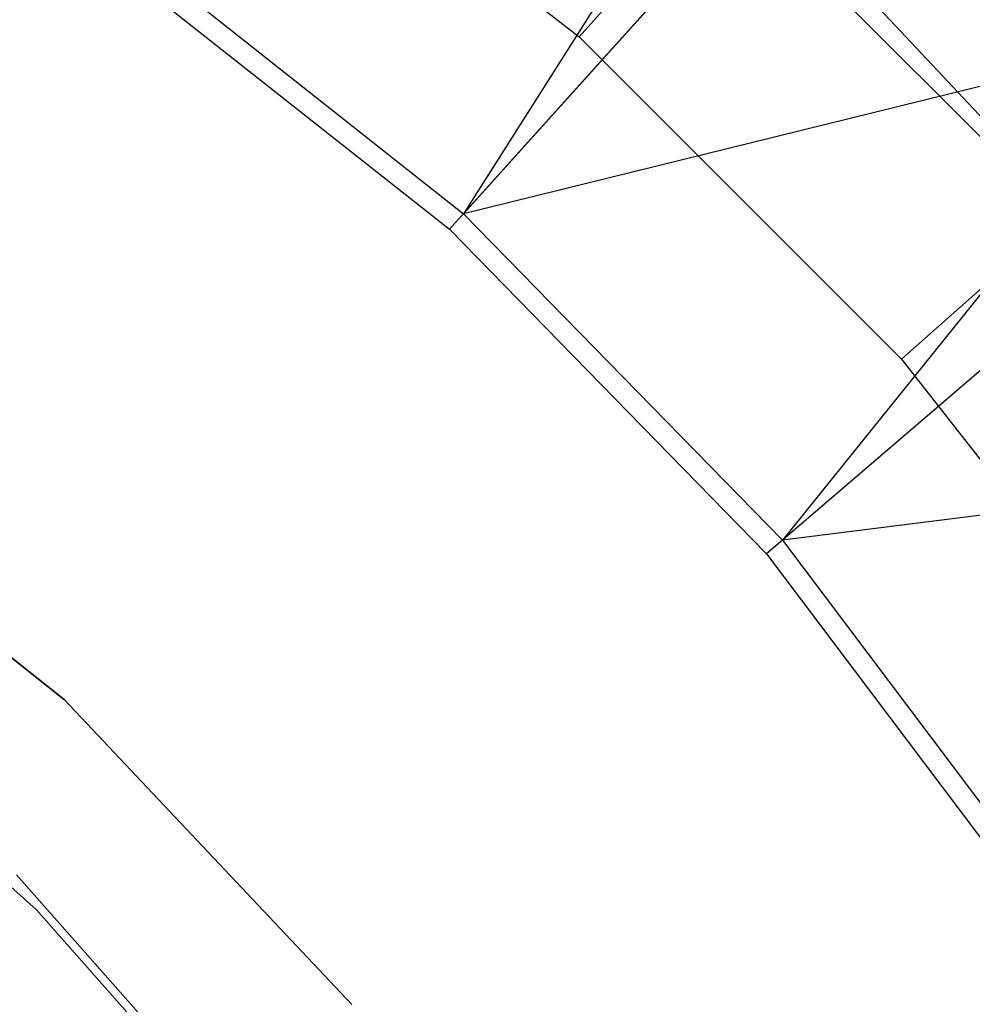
# Model space of a CAD drawing. Extents: x -189 to 189, y -189 to 189.
# Tile 267 of 338: x 18 to 27, y 17 to 27. Entities that reach past the tile are written whole.
import ezdxf

# ---------------------------------------------------------------- set-up
doc = ezdxf.new("R2010")
doc.units = 0
doc.header["$LTSCALE"] = 25.4
doc.layers.get('0').update_dxf_attribs({"linetype": 'CONTINUOUS'})

# ---------------------------------------------------------------- blocks, each defined once
blk = doc.blocks.new('NL2500012474_STL')
at = {"color": 0}
for p, q in [((216.9108, 29.9248, 173.0052), (213.6583, 24.8038, 179)), ((216.9108, 29.9248, 173.0052), (213.6583, 24.8038, 179)), ((217.6698, 29.2586, 173.0052), (213.6583, 24.8038, 179)), ((217.6698, 29.2586, 173.0052), (213.6583, 24.8038, 179)), ((211.3828, 29.0925, 146.6792), (214.7431, 26.4599, 146.6792)), ((211.3828, 29.0925, 146.6792), (214.7431, 26.4599, 146.6792)), ((216.8726, 28.3733, 172.4995), (213.5265, 24.6574, 177.5)), ((216.8726, 28.3733, 172.4995), (213.5265, 24.6574, 177.5)), ((214.7431, 26.4599, 146.6792), (216.0693, 27.9569, 148.6792)), ((214.7431, 26.4599, 146.6792), (216.0693, 27.9569, 148.6792)), ((219.2585, 24.7676, 148.6792), (216.0693, 27.9569, 148.6792)), ((216.0693, 27.9569, 163.6792), (219.2585, 24.7676, 163.6792)), ((216.0693, 27.9569, 163.6792), (219.2585, 24.7676, 163.6792)), ((219.2585, 24.7676, 148.6792), (216.0693, 27.9569, 148.6792)), ((210.3023, 27.4571, 179), (213.6583, 24.8038, 179)), ((210.3023, 27.4571, 179), (213.6583, 24.8038, 179)), ((220.2113, 23.8973, 183), (216.9876, 27.3302, 183)), ((216.9876, 27.3302, 185), (220.2113, 23.8973, 185)), ((216.9876, 27.3302, 185), (220.2113, 23.8973, 185)), ((220.2113, 23.8973, 183), (216.9876, 27.3302, 183)), ((210.1902, 27.295, 177.5), (213.5265, 24.6574, 177.5)), ((210.1902, 27.295, 177.5), (213.5265, 24.6574, 177.5)), ((220.4603, 26.481, 173.0052), (213.6583, 24.8038, 179)), ((220.4603, 26.481, 173.0052), (213.6583, 24.8038, 179)), ((214.7431, 26.4599, 146.6792), (217.7615, 23.4414, 146.6792)), ((214.7431, 26.4599, 146.6792), (217.7615, 23.4414, 146.6792)), ((220.4603, 26.481, 173.0052), (216.6475, 21.7432, 179)), ((220.4603, 26.481, 173.0052), (216.6475, 21.7432, 179)), ((221.1958, 25.6484, 173.0052), (216.6475, 21.7432, 179)), ((221.1958, 25.6484, 173.0052), (216.6475, 21.7432, 179)), ((220.2919, 24.8723, 172.4995), (216.498, 21.6148, 177.5)), ((220.2919, 24.8723, 172.4995), (216.498, 21.6148, 177.5)), ((213.6583, 24.8038, 179), (216.6475, 21.7432, 179)), ((213.6583, 24.8038, 179), (216.6475, 21.7432, 179)), ((217.7615, 23.4414, 146.6792), (219.2585, 24.7676, 148.6792)), ((217.7615, 23.4414, 146.6792), (219.2585, 24.7676, 148.6792)), ((213.5265, 24.6574, 177.5), (216.498, 21.6148, 177.5)), ((213.5265, 24.6574, 177.5), (216.498, 21.6148, 177.5)), ((217.7615, 23.4414, 146.6792), (220.3941, 20.0811, 146.6792)), ((217.7615, 23.4414, 146.6792), (220.3941, 20.0811, 146.6792)), ((209.9194, 20.2474, 1717), (206.8477, 22.6886, 1717)), ((206.8477, 22.6886, 1641), (209.9194, 20.2474, 1641)), ((209.9194, 20.2474, 1717), (206.8477, 22.6886, 1717)), ((206.8477, 22.6886, 1641), (209.9194, 20.2474, 1641)), ((223.5502, 22.6195, 173.0052), (216.6475, 21.7432, 179)), ((223.5502, 22.6195, 173.0052), (216.6475, 21.7432, 179)), ((216.6475, 21.7432, 179), (219.2208, 18.3255, 179)), ((216.6475, 21.7432, 179), (219.2208, 18.3255, 179)), ((216.498, 21.6148, 177.5), (219.0561, 18.2173, 177.5)), ((216.498, 21.6148, 177.5), (219.0561, 18.2173, 177.5)), ((209.6581, 18.281, 1644), (207.3201, 20.3584, 1644)), ((207.3201, 20.3584, 1643), (209.6581, 18.281, 1643)), ((209.6581, 18.281, 1644), (207.3201, 20.3584, 1644)), ((207.3201, 20.3584, 1643), (209.6581, 18.281, 1643)), ((212.6125, 17.3938, 1717), (209.9194, 20.2474, 1717)), ((209.9194, 20.2474, 1641), (212.6125, 17.3938, 1641)), ((209.9194, 20.2474, 1717), (209.9194, 20.2474, 1641)), ((212.6125, 17.3938, 1717), (209.9194, 20.2474, 1717)), ((209.9194, 20.2474, 1641), (212.6125, 17.3938, 1641)), ((209.9194, 20.2474, 1717), (209.9194, 20.2474, 1641)), ((209.4691, 18.6085, 1717), (211.986, 15.7672, 1717)), ((211.986, 15.7672, 1641), (209.4691, 18.6085, 1641)), ((211.986, 15.7672, 1641), (209.4691, 18.6085, 1641)), ((209.4691, 18.6085, 1717), (211.986, 15.7672, 1717)), ((211.7286, 15.9369, 1644), (209.6581, 18.281, 1644)), ((209.6581, 18.281, 1643), (211.7286, 15.9369, 1643)), ((209.6581, 18.281, 1644), (209.6581, 18.281, 1643)), ((211.7286, 15.9369, 1644), (209.6581, 18.281, 1644)), ((209.6581, 18.281, 1643), (211.7286, 15.9369, 1643)), ((209.6581, 18.281, 1644), (209.6581, 18.281, 1643))]:
    blk.add_line(p, q, dxfattribs=at)

msp = doc.modelspace()

# ---------------------------------------------------------------- block references
at = {"color": 0}
msp.add_blockref('NL2500012474_STL', (-191.3111, -0.0584, -1716.743), dxfattribs=at)

doc.saveas('drawing.dxf')
